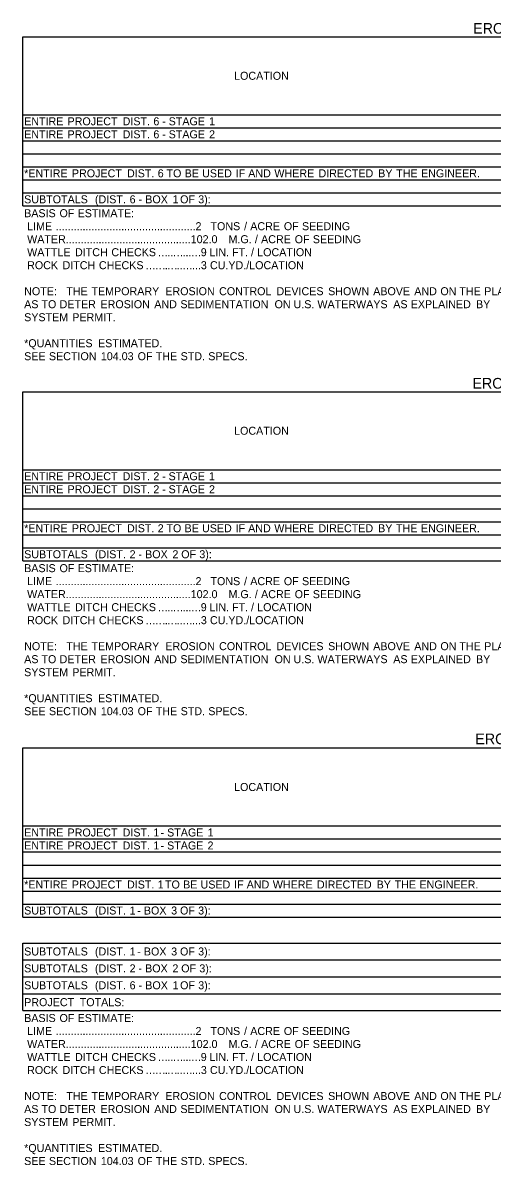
# Model space of a CAD drawing. Extents: x 542596 to 1930787, y -1948294 to 596640.
# Drawn here: x 561329 to 561680, y -1946983 to -1946127 of the extents above; entities that cross this region are included whole.
import ezdxf

# ---------------------------------------------------------------- set-up
doc = ezdxf.new("R2010")
doc.units = 0
doc.layers.add('Default', color=7, linetype='Continuous')

msp = doc.modelspace()

# ---------------------------------------------------------------- linework, layer by layer
at = {"layer": 'Default'}
for p, q in [((561328.63, -1946137.12), (562243.67, -1946137.12)), ((561328.63, -1946263.87), (561328.63, -1946137.12)), ((561328.63, -1946263.87), (561328.63, -1946137.12)), ((561328.63, -1946195.62), (562243.67, -1946195.62)), ((561328.63, -1946205.37), (562243.67, -1946205.37)), ((561328.63, -1946215.12), (562243.67, -1946215.12)), ((561328.63, -1946224.87), (562243.67, -1946224.87)), ((561328.63, -1946234.62), (562243.67, -1946234.62)), ((561328.63, -1946244.37), (562243.67, -1946244.37)), ((561328.63, -1946254.12), (562243.67, -1946254.12)), ((561328.63, -1946263.87), (562243.67, -1946263.87)), ((561328.63, -1946403.3), (562243.67, -1946403.3)), ((561328.63, -1946530.05), (561328.63, -1946403.3)), ((561328.63, -1946530.05), (561328.63, -1946403.3)), ((561328.63, -1946461.8), (562243.67, -1946461.8)), ((561328.63, -1946471.55), (562243.67, -1946471.55)), ((561328.63, -1946481.3), (562243.67, -1946481.3)), ((561328.63, -1946491.05), (562243.67, -1946491.05)), ((561328.63, -1946500.8), (562243.67, -1946500.8)), ((561328.63, -1946510.55), (562243.67, -1946510.55)), ((561328.63, -1946520.3), (562243.67, -1946520.3)), ((561328.63, -1946530.05), (562243.67, -1946530.05)), ((561328.63, -1946670.45), (562243.67, -1946670.45)), ((561328.63, -1946797.2), (561328.63, -1946670.45)), ((561328.63, -1946797.2), (561328.63, -1946670.45)), ((561328.63, -1946728.95), (562243.67, -1946728.95)), ((561328.63, -1946738.7), (562243.67, -1946738.7)), ((561328.63, -1946748.45), (562243.67, -1946748.45)), ((561328.63, -1946758.2), (562243.67, -1946758.2)), ((561328.63, -1946767.95), (562243.67, -1946767.95)), ((561328.63, -1946777.7), (562243.67, -1946777.7)), ((561328.63, -1946787.45), (562243.67, -1946787.45)), ((561328.63, -1946797.2), (562243.67, -1946797.2)), ((561328.63, -1946816.7), (562243.67, -1946816.7)), ((561328.63, -1946816.7), (562243.67, -1946816.7)), ((561328.63, -1946867.4), (561328.63, -1946816.7)), ((561328.63, -1946867.4), (561328.63, -1946816.7)), ((561328.63, -1946829.37), (562243.67, -1946829.37)), ((561328.63, -1946842.05), (562243.67, -1946842.05)), ((561328.63, -1946854.72), (562243.67, -1946854.72)), ((561328.63, -1946867.4), (562243.67, -1946867.4))]:
    msp.add_line(p, q, dxfattribs=at)

# ---------------------------------------------------------------- texts
for s, height, p in [('EROSION', 8, (561666.11, -1946134.79)), ('LOCATION', 6, (561486.96, -1946169.37)), ('ENTIRE', 6, (561329.61, -1946203.5)), (' PROJECT', 6, (561359.9, -1946203.5)), (' DIST.', 6, (561401.19, -1946203.5)), (' 6', 6, (561424.22, -1946203.5)), (' STAGE', 6, (561435.68, -1946203.5)), (' 1', 6, (561465.98, -1946203.5)), ('ENTIRE', 6, (561329.61, -1946213.25)), (' PROJECT', 6, (561359.9, -1946213.25)), (' DIST.', 6, (561401.19, -1946213.25)), (' 6', 6, (561424.22, -1946213.25)), (' -', 6, (561430.82, -1946203.5)), (' STAGE', 6, (561435.68, -1946213.25)), (' 2', 6, (561465.98, -1946213.25)), (' -', 6, (561430.82, -1946213.25)), ('*ENTIRE', 6, (561329.61, -1946242.5)), (' PROJECT', 6, (561363.16, -1946242.5)), (' DIST.', 6, (561404.45, -1946242.5)), (' 6', 6, (561427.48, -1946242.5)), (' TO', 6, (561434.08, -1946242.5)), (' BE', 6, (561447.68, -1946242.5)), (' USED', 6, (561460.75, -1946242.5)), (' IF', 6, (561485.92, -1946242.5)), (' AND', 6, (561495.31, -1946242.5)), (' WHERE', 6, (561514.9, -1946242.5)), (' DIRECTED', 6, (561547.98, -1946242.5)), (' BY', 6, (561592.72, -1946242.5)), (' THE', 6, (561606.17, -1946242.5)), (' ENGINEER.', 6, (561624.82, -1946242.5)), ('SUBTOTALS', 6, (561329.61, -1946262)), (' (DIST.', 6, (561380.43, -1946262)), (' 6', 6, (561406.4, -1946262)), (' BOX', 6, (561418.15, -1946262)), (' 1', 6, (561438.63, -1946262)), (' OF', 6, (561444.26, -1946262)), (' 3):', 6, (561457.85, -1946262)), ('BASIS', 6, (561329.61, -1946272.42)), (' OF', 6, (561353.87, -1946272.42)), (' ESTIMATE:', 6, (561367.45, -1946272.42)), (' -', 6, (561413.09, -1946262)), (' LIME', 6, (561329.61, -1946282.17)), (' ...............................................2', 6, (561351.05, -1946282.17)), (' TONS', 6, (561467, -1946282.17)), (' /', 6, (561492.18, -1946282.17)), (' ACRE', 6, (561496.84, -1946282.17)), (' OF', 6, (561522.01, -1946282.17)), (' SEEDING', 6, (561535.6, -1946282.17)), (' WATER..........................................102.0', 6, (561329.61, -1946291.92)), (' M.G.', 6, (561480.54, -1946291.92)), (' /', 6, (561500.29, -1946291.92)), (' ACRE', 6, (561504.95, -1946291.92)), (' OF', 6, (561530.13, -1946291.92)), (' SEEDING', 6, (561543.72, -1946291.92)), (' WATTLE', 6, (561329.61, -1946301.67)), (' DITCH', 6, (561365.49, -1946301.67)), (' CHECKS', 6, (561392.75, -1946301.67)), ('…', 6, (561429.58, -1946301.67)), ('..', 6, (561436.98, -1946301.67)), ('…', 6, (561440.91, -1946301.67)), ('...', 6, (561448.31, -1946301.67)), ('…', 6, (561454.56, -1946301.67)), ('9', 6, (561461.96, -1946301.67)), (' LIN.', 6, (561466.25, -1946301.67)), (' FT.', 6, (561483.21, -1946301.67)), (' /', 6, (561497.38, -1946301.67)), (' LOCATION', 6, (561502.04, -1946301.67)), (' ROCK', 6, (561329.61, -1946311.42)), (' DITCH', 6, (561356.14, -1946311.42)), (' CHECKS', 6, (561383.4, -1946311.42)), ('…', 6, (561420.24, -1946311.42)), ('…', 6, (561427.64, -1946311.42)), ('.', 6, (561435.04, -1946311.42)), ('…', 6, (561436.63, -1946311.42)), ('..', 6, (561444.03, -1946311.42)), ('…', 6, (561447.95, -1946311.42)), ('...3', 6, (561455.35, -1946311.42)), (' CU.YD./LOCATION', 6, (561466.62, -1946311.42)), ('NOTE:', 6, (561329.61, -1946330.92)), ('   THE', 6, (561354.49, -1946330.92)), (' TEMPORARY', 6, (561377.8, -1946330.92)), (' EROSION', 6, (561433.17, -1946330.92)), (' CONTROL', 6, (561473.48, -1946330.92)), (' DEVICES', 6, (561516.5, -1946330.92)), (' SHOWN', 6, (561555.2, -1946330.92)), (' ABOVE', 6, (561588.97, -1946330.92)), (' AND', 6, (561619.75, -1946330.92)), (' ON', 6, (561639.33, -1946330.92)), (' THE', 6, (561653.55, -1946330.92)), (' PLANS', 6, (561672.2, -1946330.92)), ('AS', 6, (561329.61, -1946340.67)), (' TO', 6, (561340.35, -1946340.67)), (' DETER', 6, (561353.95, -1946340.67)), (' EROSION', 6, (561384.58, -1946340.67)), (' AND', 6, (561424.89, -1946340.67)), (' SEDIMENTATION', 6, (561444.47, -1946340.67)), (' ON', 6, (561515.05, -1946340.67)), (' U.S.', 6, (561529.27, -1946340.67)), (' WATERWAYS', 6, (561547.17, -1946340.67)), (' AS', 6, (561604.02, -1946340.67)), (' EXPLAINED', 6, (561617.1, -1946340.67)), (' BY', 6, (561666.04, -1946340.67)), ('SYSTEM', 6, (561329.61, -1946350.42)), (' PERMIT.', 6, (561363.45, -1946350.42)), ('*QUANTITIES', 6, (561329.61, -1946369.92)), (' ESTIMATED.', 6, (561382.74, -1946369.92)), ('SEE', 6, (561329.61, -1946379.67)), (' SECTION', 6, (561345.94, -1946379.67)), (' 104.03', 6, (561384.85, -1946379.67)), (' OF', 6, (561412.42, -1946379.67)), (' THE', 6, (561426.01, -1946379.67)), (' STD.', 6, (561444.66, -1946379.67)), (' SPECS.', 6, (561465.35, -1946379.67)), ('EROSION', 8, (561665.57, -1946400.96)), ('LOCATION', 6, (561486.96, -1946435.55)), ('ENTIRE', 6, (561329.61, -1946469.67)), (' PROJECT', 6, (561359.9, -1946469.67)), (' DIST.', 6, (561401.19, -1946469.67)), (' 2', 6, (561424.22, -1946469.67)), (' STAGE', 6, (561435.62, -1946469.67)), (' 1', 6, (561465.92, -1946469.67)), ('ENTIRE', 6, (561329.61, -1946479.42)), (' PROJECT', 6, (561359.9, -1946479.42)), (' DIST.', 6, (561401.19, -1946479.42)), (' 2', 6, (561424.22, -1946479.42)), (' -', 6, (561430.76, -1946469.67)), (' STAGE', 6, (561435.62, -1946479.42)), (' 2', 6, (561465.92, -1946479.42)), (' -', 6, (561430.76, -1946479.42)), ('*ENTIRE', 6, (561329.61, -1946508.67)), (' PROJECT', 6, (561363.16, -1946508.67)), (' DIST.', 6, (561404.45, -1946508.67)), (' 2', 6, (561427.48, -1946508.67)), (' TO', 6, (561434.02, -1946508.67)), (' BE', 6, (561447.62, -1946508.67)), (' USED', 6, (561460.68, -1946508.67)), (' IF', 6, (561485.86, -1946508.67)), (' AND', 6, (561495.25, -1946508.67)), (' WHERE', 6, (561514.83, -1946508.67)), (' DIRECTED', 6, (561547.92, -1946508.67)), (' BY', 6, (561592.65, -1946508.67)), (' THE', 6, (561606.1, -1946508.67)), (' ENGINEER.', 6, (561624.75, -1946508.67)), ('SUBTOTALS', 6, (561329.61, -1946528.17)), (' (DIST.', 6, (561380.43, -1946528.17)), (' 2', 6, (561406.4, -1946528.17)), (' BOX', 6, (561418.02, -1946528.17)), (' 2', 6, (561438.51, -1946528.17)), (' OF', 6, (561445.08, -1946528.17)), (' 3):', 6, (561458.66, -1946528.17)), ('BASIS', 6, (561329.61, -1946538.6)), (' OF', 6, (561353.87, -1946538.6)), (' ESTIMATE:', 6, (561367.45, -1946538.6)), (' -', 6, (561412.97, -1946528.17)), (' LIME', 6, (561329.61, -1946548.35)), (' ...............................................2', 6, (561351.05, -1946548.35)), (' TONS', 6, (561467, -1946548.35)), (' /', 6, (561492.18, -1946548.35)), (' ACRE', 6, (561496.84, -1946548.35)), (' OF', 6, (561522.01, -1946548.35)), (' SEEDING', 6, (561535.6, -1946548.35)), (' WATER..........................................102.0', 6, (561329.61, -1946558.1)), (' M.G.', 6, (561480.54, -1946558.1)), (' /', 6, (561500.29, -1946558.1)), (' ACRE', 6, (561504.95, -1946558.1)), (' OF', 6, (561530.13, -1946558.1)), (' SEEDING', 6, (561543.72, -1946558.1)), (' WATTLE', 6, (561329.61, -1946567.85)), (' DITCH', 6, (561365.49, -1946567.85)), (' CHECKS', 6, (561392.75, -1946567.85)), ('…', 6, (561429.58, -1946567.85)), ('..', 6, (561436.98, -1946567.85)), ('…', 6, (561440.91, -1946567.85)), ('...', 6, (561448.31, -1946567.85)), ('…', 6, (561454.56, -1946567.85)), ('9', 6, (561461.96, -1946567.85)), (' LIN.', 6, (561466.25, -1946567.85)), (' FT.', 6, (561483.21, -1946567.85)), (' /', 6, (561497.38, -1946567.85)), (' LOCATION', 6, (561502.04, -1946567.85)), (' ROCK', 6, (561329.61, -1946577.6)), (' DITCH', 6, (561356.14, -1946577.6)), (' CHECKS', 6, (561383.4, -1946577.6)), ('...3', 6, (561455.35, -1946577.6)), (' CU.YD./LOCATION', 6, (561466.62, -1946577.6)), ('…', 6, (561420.24, -1946577.6)), ('…', 6, (561427.64, -1946577.6)), ('.', 6, (561435.04, -1946577.6)), ('…', 6, (561436.63, -1946577.6)), ('..', 6, (561444.03, -1946577.6)), ('…', 6, (561447.95, -1946577.6)), ('NOTE:', 6, (561329.61, -1946597.1)), ('   THE', 6, (561354.49, -1946597.1)), (' TEMPORARY', 6, (561377.8, -1946597.1)), (' EROSION', 6, (561433.17, -1946597.1)), (' CONTROL', 6, (561473.48, -1946597.1)), (' DEVICES', 6, (561516.5, -1946597.1)), (' SHOWN', 6, (561555.2, -1946597.1)), (' ABOVE', 6, (561588.97, -1946597.1)), (' AND', 6, (561619.75, -1946597.1)), (' ON', 6, (561639.33, -1946597.1)), (' THE', 6, (561653.55, -1946597.1)), (' PLANS', 6, (561672.2, -1946597.1)), ('AS', 6, (561329.61, -1946606.85)), (' TO', 6, (561340.35, -1946606.85)), (' DETER', 6, (561353.95, -1946606.85)), (' EROSION', 6, (561384.58, -1946606.85)), (' AND', 6, (561424.89, -1946606.85)), (' SEDIMENTATION', 6, (561444.47, -1946606.85)), (' ON', 6, (561515.05, -1946606.85)), (' U.S.', 6, (561529.27, -1946606.85)), (' WATERWAYS', 6, (561547.17, -1946606.85)), (' AS', 6, (561604.02, -1946606.85)), (' EXPLAINED', 6, (561617.1, -1946606.85)), (' BY', 6, (561666.04, -1946606.85)), ('SYSTEM', 6, (561329.61, -1946616.6)), (' PERMIT.', 6, (561363.45, -1946616.6)), ('*QUANTITIES', 6, (561329.61, -1946636.1)), (' ESTIMATED.', 6, (561382.74, -1946636.1)), ('SEE', 6, (561329.61, -1946645.85)), (' SECTION', 6, (561345.94, -1946645.85)), (' 104.03', 6, (561384.85, -1946645.85)), (' OF', 6, (561412.42, -1946645.85)), (' THE', 6, (561426.01, -1946645.85)), (' STD.', 6, (561444.66, -1946645.85)), (' SPECS.', 6, (561465.35, -1946645.85)), ('EROSION', 8, (561667.71, -1946667.62)), ('LOCATION', 6, (561486.96, -1946702.7)), ('ENTIRE', 6, (561329.61, -1946736.82)), (' PROJECT', 6, (561359.9, -1946736.82)), (' DIST.', 6, (561401.19, -1946736.82)), (' 1', 6, (561424.22, -1946736.82)), (' -', 6, (561429.66, -1946736.82)), (' STAGE', 6, (561434.52, -1946736.82)), (' 1', 6, (561464.82, -1946736.82)), ('ENTIRE', 6, (561329.61, -1946746.57)), (' PROJECT', 6, (561359.9, -1946746.57)), (' DIST.', 6, (561401.19, -1946746.57)), (' 1', 6, (561424.22, -1946746.57)), (' -', 6, (561429.66, -1946746.57)), (' STAGE', 6, (561434.52, -1946746.57)), (' 2', 6, (561464.82, -1946746.57)), ('*ENTIRE', 6, (561329.61, -1946775.82)), (' PROJECT', 6, (561363.16, -1946775.82)), (' DIST.', 6, (561404.45, -1946775.82)), (' 1', 6, (561427.48, -1946775.82)), (' TO', 6, (561432.92, -1946775.82)), (' BE', 6, (561446.52, -1946775.82)), (' USED', 6, (561459.58, -1946775.82)), (' IF', 6, (561484.76, -1946775.82)), (' AND', 6, (561494.15, -1946775.82)), (' WHERE', 6, (561513.74, -1946775.82)), (' DIRECTED', 6, (561546.82, -1946775.82)), (' BY', 6, (561591.56, -1946775.82)), (' THE', 6, (561605.01, -1946775.82)), (' ENGINEER.', 6, (561623.66, -1946775.82)), ('SUBTOTALS', 6, (561329.61, -1946795.32)), (' (DIST.', 6, (561380.43, -1946795.32)), (' 1', 6, (561406.4, -1946795.32)), (' BOX', 6, (561417.09, -1946795.32)), (' 3', 6, (561437.57, -1946795.32)), (' OF', 6, (561444.2, -1946795.32)), (' 3):', 6, (561457.78, -1946795.32)), (' -', 6, (561412.03, -1946795.32)), ('SUBTOTALS', 6, (561329.61, -1946826.04)), (' (DIST.', 6, (561380.43, -1946826.04)), (' 1', 6, (561406.4, -1946826.04)), (' -', 6, (561412.03, -1946826.04)), (' BOX', 6, (561417.09, -1946826.04)), (' 3', 6, (561437.57, -1946826.04)), (' OF', 6, (561444.2, -1946826.04)), (' 3):', 6, (561457.78, -1946826.04)), ('SUBTOTALS', 6, (561329.61, -1946838.71)), (' (DIST.', 6, (561380.43, -1946838.71)), (' 2', 6, (561406.4, -1946838.71)), (' BOX', 6, (561418.02, -1946838.71)), (' 2', 6, (561438.51, -1946838.71)), (' OF', 6, (561445.08, -1946838.71)), (' 3):', 6, (561458.66, -1946838.71)), (' -', 6, (561412.97, -1946838.71)), ('SUBTOTALS', 6, (561329.61, -1946851.39)), (' (DIST.', 6, (561380.43, -1946851.39)), (' 6', 6, (561406.4, -1946851.39)), (' -', 6, (561413.09, -1946851.39)), (' BOX', 6, (561418.15, -1946851.39)), (' 1', 6, (561438.63, -1946851.39)), (' OF', 6, (561444.26, -1946851.39)), (' 3):', 6, (561457.85, -1946851.39)), ('PROJECT', 6, (561329.61, -1946864.06)), (' TOTALS:', 6, (561369.03, -1946864.06)), ('BASIS', 6, (561329.61, -1946875.95)), (' OF', 6, (561353.87, -1946875.95)), (' ESTIMATE:', 6, (561367.45, -1946875.95)), (' LIME', 6, (561329.61, -1946885.7)), (' ...............................................2', 6, (561351.05, -1946885.7)), (' TONS', 6, (561467, -1946885.7)), (' /', 6, (561492.18, -1946885.7)), (' ACRE', 6, (561496.84, -1946885.7)), (' OF', 6, (561522.01, -1946885.7)), (' SEEDING', 6, (561535.6, -1946885.7)), (' WATER..........................................102.0', 6, (561329.61, -1946895.45)), (' M.G.', 6, (561480.54, -1946895.45)), (' /', 6, (561500.29, -1946895.45)), (' ACRE', 6, (561504.95, -1946895.45)), (' OF', 6, (561530.13, -1946895.45)), (' SEEDING', 6, (561543.72, -1946895.45)), (' WATTLE', 6, (561329.61, -1946905.2)), (' DITCH', 6, (561365.49, -1946905.2)), (' CHECKS', 6, (561392.75, -1946905.2)), ('9', 6, (561461.96, -1946905.2)), (' LIN.', 6, (561466.25, -1946905.2)), (' FT.', 6, (561483.21, -1946905.2)), (' /', 6, (561497.38, -1946905.2)), (' LOCATION', 6, (561502.04, -1946905.2)), (' ROCK', 6, (561329.61, -1946914.95)), (' DITCH', 6, (561356.14, -1946914.95)), (' CHECKS', 6, (561383.4, -1946914.95)), ('…', 6, (561429.58, -1946905.2)), ('..', 6, (561436.98, -1946905.2)), ('…', 6, (561440.91, -1946905.2)), ('...', 6, (561448.31, -1946905.2)), ('…', 6, (561454.56, -1946905.2)), ('...3', 6, (561455.35, -1946914.95)), (' CU.YD./LOCATION', 6, (561466.62, -1946914.95)), ('…', 6, (561420.24, -1946914.95)), ('…', 6, (561427.64, -1946914.95)), ('.', 6, (561435.04, -1946914.95)), ('…', 6, (561436.63, -1946914.95)), ('..', 6, (561444.03, -1946914.95)), ('…', 6, (561447.95, -1946914.95)), ('NOTE:', 6, (561329.61, -1946934.45)), ('   THE', 6, (561354.49, -1946934.45)), (' TEMPORARY', 6, (561377.8, -1946934.45)), (' EROSION', 6, (561433.17, -1946934.45)), (' CONTROL', 6, (561473.48, -1946934.45)), (' DEVICES', 6, (561516.5, -1946934.45)), (' SHOWN', 6, (561555.2, -1946934.45)), (' ABOVE', 6, (561588.97, -1946934.45)), (' AND', 6, (561619.75, -1946934.45)), (' ON', 6, (561639.33, -1946934.45)), (' THE', 6, (561653.55, -1946934.45)), (' PLANS', 6, (561672.2, -1946934.45)), ('AS', 6, (561329.61, -1946944.2)), (' TO', 6, (561340.35, -1946944.2)), (' DETER', 6, (561353.95, -1946944.2)), (' EROSION', 6, (561384.58, -1946944.2)), (' AND', 6, (561424.89, -1946944.2)), (' SEDIMENTATION', 6, (561444.47, -1946944.2)), (' ON', 6, (561515.05, -1946944.2)), (' U.S.', 6, (561529.27, -1946944.2)), (' WATERWAYS', 6, (561547.17, -1946944.2)), (' AS', 6, (561604.02, -1946944.2)), (' EXPLAINED', 6, (561617.1, -1946944.2)), (' BY', 6, (561666.04, -1946944.2)), ('SYSTEM', 6, (561329.61, -1946953.95)), (' PERMIT.', 6, (561363.45, -1946953.95)), ('*QUANTITIES', 6, (561329.61, -1946973.45)), (' ESTIMATED.', 6, (561382.74, -1946973.45)), ('SEE', 6, (561329.61, -1946983.2)), (' SECTION', 6, (561345.94, -1946983.2)), (' 104.03', 6, (561384.85, -1946983.2)), (' OF', 6, (561412.42, -1946983.2)), (' THE', 6, (561426.01, -1946983.2)), (' STD.', 6, (561444.66, -1946983.2)), (' SPECS.', 6, (561465.35, -1946983.2))]:
    msp.add_text(s, height=height, dxfattribs=at).set_placement(p)

doc.saveas('drawing.dxf')
